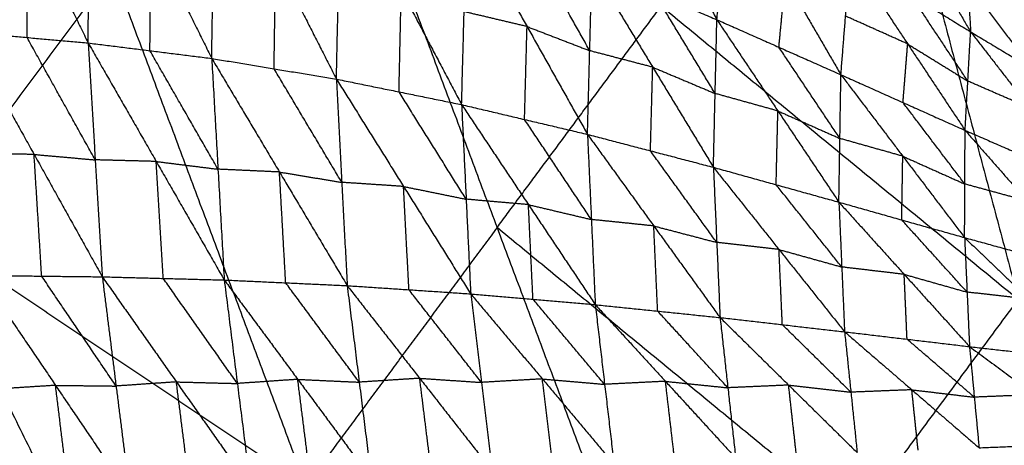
# Model space of a CAD drawing. Header units: millimetres. Extents: x -106 to 110, y -96 to 120.
# Tile 320 of 656: x -46.34 to -37.46, y 42.78 to 46.61. Entities that reach past the tile are written whole.
import ezdxf

# ---------------------------------------------------------------- set-up
doc = ezdxf.new("R2010")
doc.units = ezdxf.units.MM
doc.header["$MEASUREMENT"] = 0
doc.layers.add('Default', color=7, linetype='Continuous', true_color=0x000000)

msp = doc.modelspace()

# ---------------------------------------------------------------- linework, layer by layer
at = {"layer": 'Default'}
for points in [[(-39.8928, 53.6673, 3.952), (-38.6152, 48.8789, 3.9066), (-37.3377, 44.0905, 3.8611)], [(-47.2289, 44.7282, 3.952), (-45.5046, 47.0531, 3.952), (-43.7804, 49.3779, 3.952)], [(-43.7804, 49.3779, 3.952), (-42.0396, 44.7378, 3.9066), (-40.2989, 40.0977, 3.8611)], [(-43.7804, 49.3779, 3.952), (-40.559, 46.7342, 3.9066), (-37.3377, 44.0905, 3.8611)], [(-35.6685, 45.9322, 3.8611), (-37.1418, 47.4055, 3.8838), (-38.6152, 48.8789, 3.9066)], [(-46.8284, 48.6551, -2.0558), (-46.2779, 47.5284, -2.2389), (-45.7275, 46.4018, -2.422)], [(-45.7275, 46.4018, -2.422), (-45.7198, 47.4382, -2.2033), (-45.7121, 48.4747, -1.9847)], [(-45.7121, 48.4747, -1.9847), (-45.1626, 47.3685, -2.148), (-44.613, 46.2624, -2.3113)], [(-41.0381, 48.4748, -0.8193), (-40.5476, 47.5429, -1.0981), (-40.057, 46.611, -1.377)], [(-44.613, 46.2624, -2.3113), (-44.5982, 47.2446, -2.104), (-44.5833, 48.2268, -1.8967)], [(-44.5833, 48.2268, -1.8967), (-44.0359, 47.1514, -2.0389), (-43.4884, 46.076, -2.1812)], [(-38.6842, 48.0581, 0.1694), (-38.2264, 47.2801, -0.1845), (-37.7686, 46.5021, -0.5384)], [(-43.4884, 46.076, -2.1812), (-43.4682, 46.991, -1.9866), (-43.4481, 47.906, -1.792)], [(-43.4481, 47.906, -1.792), (-42.9037, 46.876, -1.9122), (-42.3593, 45.8461, -2.0324)], [(-40.057, 46.611, -1.377), (-39.9985, 47.2234, -1.056), (-39.9399, 47.8357, -0.735)], [(-39.9399, 47.8357, -0.735), (-39.4391, 46.9754, -0.9707), (-38.9382, 46.1152, -1.2063)], [(-46.2788, 46.4509, -2.4675), (-46.2784, 46.9897, -2.3532), (-46.2779, 47.5284, -2.2389)], [(-42.3593, 45.8461, -2.0324), (-42.3366, 46.6835, -1.8517), (-42.3139, 47.5209, -1.671)], [(-42.3139, 47.5209, -1.671), (-41.7691, 46.5496, -1.7672), (-41.2242, 45.5783, -1.8634)], [(-45.1703, 46.3321, -2.3666), (-45.1664, 46.8503, -2.2573), (-45.1626, 47.3685, -2.148)], [(-37.8188, 47.3739, 0.1564), (-37.7937, 46.938, -0.191), (-37.7686, 46.5021, -0.5384)], [(-37.8188, 47.3739, 0.1564), (-37.2478, 46.6113, -0.1387), (-36.6768, 45.8486, -0.4338)], [(-41.2038, 46.3317, -1.6979), (-41.4763, 46.8174, -1.6498), (-41.7487, 47.303, -1.6017)], [(-38.9382, 46.1152, -1.2063), (-38.8961, 46.6433, -0.9235), (-38.8539, 47.1714, -0.6407)], [(-38.8539, 47.1714, -0.6407), (-38.3362, 46.3927, -0.8323), (-37.8184, 45.614, -1.024)], [(-38.8539, 47.1714, -0.6407), (-38.3112, 46.8368, -0.5895), (-37.7686, 46.5021, -0.5384)], [(-44.0507, 46.1692, -2.2463), (-44.0433, 46.6603, -2.1426), (-44.0359, 47.1514, -2.0389)], [(-41.2242, 45.5783, -1.8634), (-41.2038, 46.3317, -1.6979), (-41.1835, 47.0852, -1.5325)], [(-41.1835, 47.0852, -1.5325), (-40.6359, 46.1833, -1.6035), (-40.0883, 45.2815, -1.6746)], [(-41.1835, 47.0852, -1.5325), (-40.6202, 46.8481, -1.4547), (-40.057, 46.611, -1.377)], [(-43.7639, 42.413, 3.9066), (-44.6343, 44.733, 3.9293), (-45.5046, 47.0531, 3.952)], [(-39.4976, 46.3631, -1.2916), (-39.4683, 46.6693, -1.1312), (-39.4391, 46.9754, -0.9707)], [(-37.7937, 46.938, -0.191), (-37.5082, 46.5567, -0.3386), (-37.2227, 46.1754, -0.4861)], [(-42.9239, 45.9611, -2.1068), (-42.9138, 46.4185, -2.0095), (-42.9037, 46.876, -1.9122)], [(-40.0726, 45.9462, -1.5258), (-40.3464, 46.3972, -1.4902), (-40.6202, 46.8481, -1.4547)], [(-37.7935, 46.058, -0.7812), (-38.0524, 46.4474, -0.6854), (-38.3112, 46.8368, -0.5895)], [(-42.0396, 44.7378, 3.9066), (-41.2993, 45.736, 3.9066), (-40.559, 46.7342, 3.9066)], [(-41.7691, 46.5496, -1.7672), (-42.0528, 46.6165, -1.8094), (-42.3366, 46.6835, -1.8517)], [(-38.3362, 46.3927, -0.8323), (-38.6161, 46.518, -0.8779), (-38.8961, 46.6433, -0.9235)], [(-41.7917, 45.7122, -1.9479), (-41.7804, 46.1309, -1.8575), (-41.7691, 46.5496, -1.7672)], [(-41.7691, 46.5496, -1.7672), (-41.4864, 46.4406, -1.7325), (-41.2038, 46.3317, -1.6979)], [(-40.0883, 45.2815, -1.6746), (-40.0726, 45.9462, -1.5258), (-40.057, 46.611, -1.377)], [(-40.057, 46.611, -1.377), (-39.5068, 45.7891, -1.4225), (-38.9566, 44.9672, -1.4681)], [(-40.057, 46.611, -1.377), (-39.4976, 46.3631, -1.2916), (-38.9382, 46.1152, -1.2063)], [(-46.8301, 46.5001, -2.513), (-46.2788, 46.4509, -2.4675), (-45.7275, 46.4018, -2.422)], [(-46.8301, 46.5001, -2.513), (-46.2151, 45.3975, -2.4664), (-45.6002, 44.2948, -2.4197)], [(-45.6638, 45.3483, -2.4209), (-45.9713, 45.8996, -2.4442), (-46.2788, 46.4509, -2.4675)], [(-37.8184, 45.614, -1.024), (-37.7935, 46.058, -0.7812), (-37.7686, 46.5021, -0.5384)], [(-37.7686, 46.5021, -0.5384), (-37.2345, 45.8147, -0.6886), (-36.7005, 45.1273, -0.8388)], [(-37.7686, 46.5021, -0.5384), (-37.2227, 46.1754, -0.4861), (-36.6768, 45.8486, -0.4338)], [(-45.7275, 46.4018, -2.422), (-45.6638, 45.3483, -2.4209), (-45.6002, 44.2948, -2.4197)], [(-45.7275, 46.4018, -2.422), (-45.1703, 46.3321, -2.3666), (-44.613, 46.2624, -2.3113)], [(-45.7275, 46.4018, -2.422), (-45.1138, 45.3339, -2.3643), (-44.5001, 44.2661, -2.3065)], [(-38.9474, 45.5412, -1.3372), (-39.2225, 45.9521, -1.3144), (-39.4976, 46.3631, -1.2916)], [(-38.3783, 45.8646, -1.1152), (-38.3573, 46.1286, -0.9737), (-38.3362, 46.3927, -0.8323)], [(-38.3362, 46.3927, -0.8323), (-38.0648, 46.2254, -0.8068), (-37.7935, 46.058, -0.7812)], [(-44.5566, 45.2642, -2.3089), (-44.8634, 45.7981, -2.3378), (-45.1703, 46.3321, -2.3666)], [(-40.6359, 46.1833, -1.6035), (-40.9199, 46.2575, -1.6507), (-41.2038, 46.3317, -1.6979)], [(-44.613, 46.2624, -2.3113), (-44.5566, 45.2642, -2.3089), (-44.5001, 44.2661, -2.3065)], [(-44.613, 46.2624, -2.3113), (-44.0507, 46.1692, -2.2463), (-43.4884, 46.076, -2.1812)], [(-44.613, 46.2624, -2.3113), (-44.0022, 45.2388, -2.2428), (-43.3913, 44.2153, -2.1743)], [(-40.6562, 45.4299, -1.769), (-40.6461, 45.8066, -1.6863), (-40.6359, 46.1833, -1.6035)], [(-40.6359, 46.1833, -1.6035), (-40.3542, 46.0648, -1.5646), (-40.0726, 45.9462, -1.5258)], [(-43.4399, 45.1457, -2.1778), (-43.7453, 45.6574, -2.212), (-44.0507, 46.1692, -2.2463)], [(-38.9566, 44.9672, -1.4681), (-38.9474, 45.5412, -1.3372), (-38.9382, 46.1152, -1.2063)], [(-38.9382, 46.1152, -1.2063), (-38.3804, 45.3813, -1.2271), (-37.8227, 44.6475, -1.2479)], [(-38.9382, 46.1152, -1.2063), (-38.3783, 45.8646, -1.1152), (-37.8184, 45.614, -1.024)], [(-43.4884, 46.076, -2.1812), (-43.4399, 45.1457, -2.1778), (-43.3913, 44.2153, -2.1743)], [(-43.4884, 46.076, -2.1812), (-42.9239, 45.9611, -2.1068), (-42.3593, 45.8461, -2.0324)], [(-43.4884, 46.076, -2.1812), (-42.8829, 45.1086, -2.1026), (-42.2775, 44.1411, -2.0239)], [(-37.2345, 45.8147, -0.6886), (-37.514, 45.9364, -0.7349), (-37.7935, 46.058, -0.7812)], [(-42.3184, 44.9936, -2.0281), (-42.6211, 45.4773, -2.0675), (-42.9239, 45.9611, -2.1068)], [(-39.5068, 45.7891, -1.4225), (-39.7897, 45.8677, -1.4742), (-40.0726, 45.9462, -1.5258)], [(-42.3593, 45.8461, -2.0324), (-42.3184, 44.9936, -2.0281), (-42.2775, 44.1411, -2.0239)], [(-42.3593, 45.8461, -2.0324), (-41.7917, 45.7122, -1.9479), (-41.2242, 45.5783, -1.8634)], [(-42.3593, 45.8461, -2.0324), (-41.7566, 44.9449, -1.9431), (-41.1538, 44.0437, -1.8538)], [(-37.8206, 45.1307, -1.136), (-38.0994, 45.4977, -1.1256), (-38.3783, 45.8646, -1.1152)], [(-39.5225, 45.1243, -1.5714), (-39.5146, 45.4567, -1.4969), (-39.5068, 45.7891, -1.4225)], [(-39.5068, 45.7891, -1.4225), (-39.2271, 45.6651, -1.3799), (-38.9474, 45.5412, -1.3372)], [(-41.189, 44.811, -1.8586), (-41.4904, 45.2616, -1.9032), (-41.7917, 45.7122, -1.9479)], [(-41.2242, 45.5783, -1.8634), (-41.189, 44.811, -1.8586), (-41.1538, 44.0437, -1.8538)], [(-41.2242, 45.5783, -1.8634), (-40.6562, 45.4299, -1.769), (-40.0883, 45.2815, -1.6746)], [(-41.2242, 45.5783, -1.8634), (-40.6263, 44.7529, -1.7639), (-40.0284, 43.9276, -1.6644)], [(-37.8227, 44.6475, -1.2479), (-37.8206, 45.1307, -1.136), (-37.8184, 45.614, -1.024)], [(-37.8184, 45.614, -1.024), (-37.2594, 45.3707, -0.9314), (-36.7005, 45.1273, -0.8388)], [(-37.8184, 45.614, -1.024), (-37.257, 44.9766, -1.0243), (-36.6955, 44.3392, -1.0245)], [(-38.3804, 45.3813, -1.2271), (-38.6639, 45.4612, -1.2822), (-38.9474, 45.5412, -1.3372)], [(-46.2151, 45.3975, -2.4664), (-46.4883, 45.4006, -2.4898), (-46.7615, 45.4038, -2.5133)], [(-46.1466, 44.3011, -2.4666), (-46.1809, 44.8493, -2.4665), (-46.2151, 45.3975, -2.4664)], [(-46.2151, 45.3975, -2.4664), (-45.9395, 45.3729, -2.4436), (-45.6638, 45.3483, -2.4209)], [(-40.0583, 44.6045, -1.6695), (-40.3573, 45.0172, -1.7192), (-40.6562, 45.4299, -1.769)], [(-38.3897, 44.8073, -1.358), (-38.385, 45.0943, -1.2926), (-38.3804, 45.3813, -1.2271)], [(-38.3804, 45.3813, -1.2271), (-38.1005, 45.256, -1.1815), (-37.8206, 45.1307, -1.136)], [(-45.1138, 45.3339, -2.3643), (-45.3888, 45.3411, -2.3926), (-45.6638, 45.3483, -2.4209)], [(-45.0501, 44.2804, -2.3631), (-45.082, 44.8072, -2.3637), (-45.1138, 45.3339, -2.3643)], [(-45.1138, 45.3339, -2.3643), (-44.8352, 45.2991, -2.3366), (-44.5566, 45.2642, -2.3089)], [(-44.0022, 45.2388, -2.2428), (-44.2794, 45.2515, -2.2759), (-44.5566, 45.2642, -2.3089)], [(-43.9457, 44.2407, -2.2404), (-43.9739, 44.7397, -2.2416), (-44.0022, 45.2388, -2.2428)], [(-44.0022, 45.2388, -2.2428), (-43.721, 45.1922, -2.2103), (-43.4399, 45.1457, -2.1778)], [(-40.0883, 45.2815, -1.6746), (-40.0583, 44.6045, -1.6695), (-40.0284, 43.9276, -1.6644)], [(-40.0883, 45.2815, -1.6746), (-39.5225, 45.1243, -1.5714), (-38.9566, 44.9672, -1.4681)], [(-40.0883, 45.2815, -1.6746), (-39.4967, 44.5404, -1.5662), (-38.9051, 43.7993, -1.4579)], [(-42.8829, 45.1086, -2.1026), (-43.1614, 45.1271, -2.1402), (-43.4399, 45.1457, -2.1778)], [(-38.9309, 44.3832, -1.463), (-39.2267, 44.7538, -1.5172), (-39.5225, 45.1243, -1.5714)], [(-37.257, 44.9766, -1.0243), (-37.5388, 45.0536, -1.0801), (-37.8206, 45.1307, -1.136)], [(-42.8344, 44.1782, -2.0991), (-42.8587, 44.6434, -2.1008), (-42.8829, 45.1086, -2.1026)], [(-42.8829, 45.1086, -2.1026), (-42.6007, 45.0511, -2.0654), (-42.3184, 44.9936, -2.0281)], [(-41.7566, 44.9449, -1.9431), (-42.0375, 44.9692, -1.9856), (-42.3184, 44.9936, -2.0281)], [(-41.7156, 44.0924, -1.9389), (-41.7361, 44.5186, -1.941), (-41.7566, 44.9449, -1.9431)], [(-41.7566, 44.9449, -1.9431), (-41.4728, 44.8779, -1.9008), (-41.189, 44.811, -1.8586)], [(-38.9566, 44.9672, -1.4681), (-38.9309, 44.3832, -1.463), (-38.9051, 43.7993, -1.4579)], [(-38.9566, 44.9672, -1.4681), (-38.3897, 44.8073, -1.358), (-37.8227, 44.6475, -1.2479)], [(-38.9566, 44.9672, -1.4681), (-38.3676, 44.3165, -1.353), (-37.7786, 43.6658, -1.2379)], [(-40.6263, 44.7529, -1.7639), (-40.9076, 44.782, -1.8112), (-41.189, 44.811, -1.8586)], [(-37.8006, 44.1567, -1.2429), (-38.0951, 44.482, -1.3005), (-38.3897, 44.8073, -1.358)], [(-47.2289, 44.7282, 3.952), (-45.0417, 40.2811, 3.9066), (-42.8545, 35.8339, 3.8611)], [(-47.2289, 44.7282, 3.952), (-43.7639, 42.413, 3.9066), (-40.2989, 40.0977, 3.8611)], [(-42.0396, 44.7378, 3.9066), (-42.9018, 43.5754, 3.9066), (-43.7639, 42.413, 3.9066)], [(-38.8183, 42.0941, 3.8611), (-40.429, 43.416, 3.8838), (-42.0396, 44.7378, 3.9066)], [(-40.5911, 43.9856, -1.7591), (-40.6087, 44.3693, -1.7615), (-40.6263, 44.7529, -1.7639)], [(-40.6263, 44.7529, -1.7639), (-40.3423, 44.6787, -1.7167), (-40.0583, 44.6045, -1.6695)], [(-39.4967, 44.5404, -1.5662), (-39.7775, 44.5725, -1.6179), (-40.0583, 44.6045, -1.6695)], [(-37.8227, 44.6475, -1.2479), (-37.8006, 44.1567, -1.2429), (-37.7786, 43.6658, -1.2379)], [(-37.8227, 44.6475, -1.2479), (-37.2591, 44.4933, -1.1362), (-36.6955, 44.3392, -1.0245)], [(-37.8227, 44.6475, -1.2479), (-37.2416, 44.0933, -1.1315), (-36.6606, 43.5391, -1.015)], [(-39.4667, 43.8635, -1.5611), (-39.4817, 44.2019, -1.5637), (-39.4967, 44.5404, -1.5662)], [(-39.4967, 44.5404, -1.5662), (-39.2138, 44.4618, -1.5146), (-38.9309, 44.3832, -1.463)], [(-38.3676, 44.3165, -1.353), (-38.6492, 44.3499, -1.408), (-38.9309, 44.3832, -1.463)], [(-38.3419, 43.7326, -1.3479), (-38.3547, 44.0245, -1.3504), (-38.3676, 44.3165, -1.353)], [(-38.3676, 44.3165, -1.353), (-38.0841, 44.2366, -1.298), (-37.8006, 44.1567, -1.2429)], [(-46.6929, 44.3074, -2.5135), (-46.1466, 44.3011, -2.4666), (-45.6002, 44.2948, -2.4197)], [(-46.6929, 44.3074, -2.5135), (-46.0221, 43.3167, -2.2699), (-45.3513, 42.326, -2.0264)], [(-45.4758, 43.3104, -2.223), (-45.8112, 43.8057, -2.3448), (-46.1466, 44.3011, -2.4666)], [(-45.6002, 44.2948, -2.4197), (-45.4758, 43.3104, -2.223), (-45.3513, 42.326, -2.0264)], [(-45.6002, 44.2948, -2.4197), (-45.0501, 44.2804, -2.3631), (-44.5001, 44.2661, -2.3065)], [(-45.6002, 44.2948, -2.4197), (-44.932, 43.3477, -2.1741), (-44.2638, 42.4007, -1.9285)], [(-44.382, 43.3334, -2.1175), (-44.716, 43.8069, -2.2403), (-45.0501, 44.2804, -2.3631)], [(-44.5001, 44.2661, -2.3065), (-44.382, 43.3334, -2.1175), (-44.2638, 42.4007, -1.9285)], [(-44.5001, 44.2661, -2.3065), (-43.9457, 44.2407, -2.2404), (-43.3913, 44.2153, -2.1743)], [(-44.5001, 44.2661, -2.3065), (-43.837, 43.3707, -2.0607), (-43.174, 42.4753, -1.8148)], [(-43.2827, 43.3453, -1.9946), (-43.6142, 43.793, -2.1175), (-43.9457, 44.2407, -2.2404)], [(-43.3913, 44.2153, -2.1743), (-43.2827, 43.3453, -1.9946), (-43.174, 42.4753, -1.8148)], [(-43.3913, 44.2153, -2.1743), (-42.8344, 44.1782, -2.0991), (-42.2775, 44.1411, -2.0239)], [(-43.3913, 44.2153, -2.1743), (-42.7373, 43.3804, -1.9302), (-42.0834, 42.5456, -1.6862)], [(-42.1804, 43.3433, -1.855), (-42.5074, 43.7608, -1.9771), (-42.8344, 44.1782, -2.0991)], [(-42.2775, 44.1411, -2.0239), (-42.1804, 43.3433, -1.855), (-42.0834, 42.5456, -1.6862)], [(-42.2775, 44.1411, -2.0239), (-41.7156, 44.0924, -1.9389), (-41.1538, 44.0437, -1.8538)], [(-42.2775, 44.1411, -2.0239), (-41.6313, 43.3745, -1.7826), (-40.9851, 42.6079, -1.5414)], [(-37.2416, 44.0933, -1.1315), (-37.5211, 44.125, -1.1872), (-37.8006, 44.1567, -1.2429)], [(-41.0695, 43.3258, -1.6976), (-41.3925, 43.7091, -1.8182), (-41.7156, 44.0924, -1.9389)], [(-40.2989, 40.0977, 3.8611), (-38.8183, 42.0941, 3.8611), (-37.3377, 44.0905, 3.8611)], [(-41.1538, 44.0437, -1.8538), (-41.0695, 43.3258, -1.6976), (-40.9851, 42.6079, -1.5414)], [(-41.1538, 44.0437, -1.8538), (-40.5911, 43.9856, -1.7591), (-40.0284, 43.9276, -1.6644)], [(-41.1538, 44.0437, -1.8538), (-40.5208, 43.353, -1.6173), (-39.8877, 42.6622, -1.3808)], [(-39.9581, 43.2949, -1.5226), (-40.2746, 43.6403, -1.6409), (-40.5911, 43.9856, -1.7591)], [(-40.0284, 43.9276, -1.6644), (-39.9581, 43.2949, -1.5226), (-39.8877, 42.6622, -1.3808)], [(-40.0284, 43.9276, -1.6644), (-39.4667, 43.8635, -1.5611), (-38.9051, 43.7993, -1.4579)], [(-40.0284, 43.9276, -1.6644), (-39.4101, 43.319, -1.4354), (-38.7918, 42.7104, -1.2063)], [(-38.8484, 43.2549, -1.3321), (-39.1576, 43.5592, -1.4466), (-39.4667, 43.8635, -1.5611)], [(-38.9051, 43.7993, -1.4579), (-38.8484, 43.2549, -1.3321), (-38.7918, 42.7104, -1.2063)], [(-38.9051, 43.7993, -1.4579), (-38.3419, 43.7326, -1.3479), (-37.7786, 43.6658, -1.2379)], [(-38.9051, 43.7993, -1.4579), (-38.2987, 43.2767, -1.2395), (-37.6924, 42.7541, -1.0211)], [(-37.7355, 43.21, -1.1295), (-38.0387, 43.4713, -1.2387), (-38.3419, 43.7326, -1.3479)], [(-37.7786, 43.6658, -1.2379), (-37.7355, 43.21, -1.1295), (-37.6924, 42.7541, -1.0211)], [(-37.7786, 43.6658, -1.2379), (-37.2196, 43.6025, -1.1264), (-36.6606, 43.5391, -1.015)], [(-37.7786, 43.6658, -1.2379), (-37.1892, 43.2324, -1.0358), (-36.5999, 42.7989, -0.8337)], [(-44.932, 43.3477, -2.1741), (-45.2039, 43.3291, -2.1986), (-45.4758, 43.3104, -2.223)], [(-44.8076, 42.3633, -1.9774), (-44.8698, 42.8555, -2.0758), (-44.932, 43.3477, -2.1741)], [(-44.932, 43.3477, -2.1741), (-44.657, 43.3405, -2.1458), (-44.382, 43.3334, -2.1175)], [(-43.837, 43.3707, -2.0607), (-44.1095, 43.352, -2.0891), (-44.382, 43.3334, -2.1175)], [(-43.7189, 42.438, -1.8717), (-43.778, 42.9043, -1.9662), (-43.837, 43.3707, -2.0607)], [(-43.837, 43.3707, -2.0607), (-43.5599, 43.358, -2.0276), (-43.2827, 43.3453, -1.9946)], [(-42.7373, 43.3804, -1.9302), (-43.01, 43.3628, -1.9624), (-43.2827, 43.3453, -1.9946)], [(-42.6287, 42.5104, -1.7505), (-42.683, 42.9454, -1.8404), (-42.7373, 43.3804, -1.9302)], [(-42.7373, 43.3804, -1.9302), (-42.4589, 43.3619, -1.8926), (-42.1804, 43.3433, -1.855)], [(-41.6313, 43.3745, -1.7826), (-41.9059, 43.3589, -1.8188), (-42.1804, 43.3433, -1.855)], [(-41.5343, 42.5767, -1.6138), (-41.5828, 42.9756, -1.6982), (-41.6313, 43.3745, -1.7826)], [(-41.6313, 43.3745, -1.7826), (-41.3504, 43.3501, -1.7401), (-41.0695, 43.3258, -1.6976)], [(-40.5208, 43.353, -1.6173), (-40.7951, 43.3394, -1.6575), (-41.0695, 43.3258, -1.6976)], [(-40.4364, 42.635, -1.4611), (-40.4786, 42.994, -1.5392), (-40.5208, 43.353, -1.6173)], [(-40.5208, 43.353, -1.6173), (-40.2394, 43.3239, -1.57), (-39.9581, 43.2949, -1.5226)], [(-46.0221, 43.3167, -2.2699), (-46.2941, 43.2995, -2.2904), (-46.5661, 43.2824, -2.3108)], [(-45.8953, 42.2917, -2.0672), (-45.9587, 42.8042, -2.1686), (-46.0221, 43.3167, -2.2699)], [(-46.0221, 43.3167, -2.2699), (-45.7489, 43.3136, -2.2465), (-45.4758, 43.3104, -2.223)], [(-39.4101, 43.319, -1.4354), (-39.6841, 43.307, -1.479), (-39.9581, 43.2949, -1.5226)], [(-39.3398, 42.6863, -1.2936), (-39.3749, 43.0027, -1.3645), (-39.4101, 43.319, -1.4354)], [(-39.4101, 43.319, -1.4354), (-39.1293, 43.2869, -1.3837), (-38.8484, 43.2549, -1.3321)], [(-38.2987, 43.2767, -1.2395), (-38.5736, 43.2658, -1.2858), (-38.8484, 43.2549, -1.3321)], [(-38.2421, 42.7323, -1.1137), (-38.2704, 43.0045, -1.1766), (-38.2987, 43.2767, -1.2395)], [(-38.2987, 43.2767, -1.2395), (-38.0171, 43.2434, -1.1845), (-37.7355, 43.21, -1.1295)], [(-37.1892, 43.2324, -1.0358), (-37.4624, 43.2212, -1.0827), (-37.7355, 43.21, -1.1295)], [(-37.6924, 42.7541, -1.0211), (-37.1461, 42.7765, -0.9274), (-36.5999, 42.7989, -0.8337)]]:
    msp.add_open_spline(points, degree=2, dxfattribs=at)

doc.saveas('drawing.dxf')
